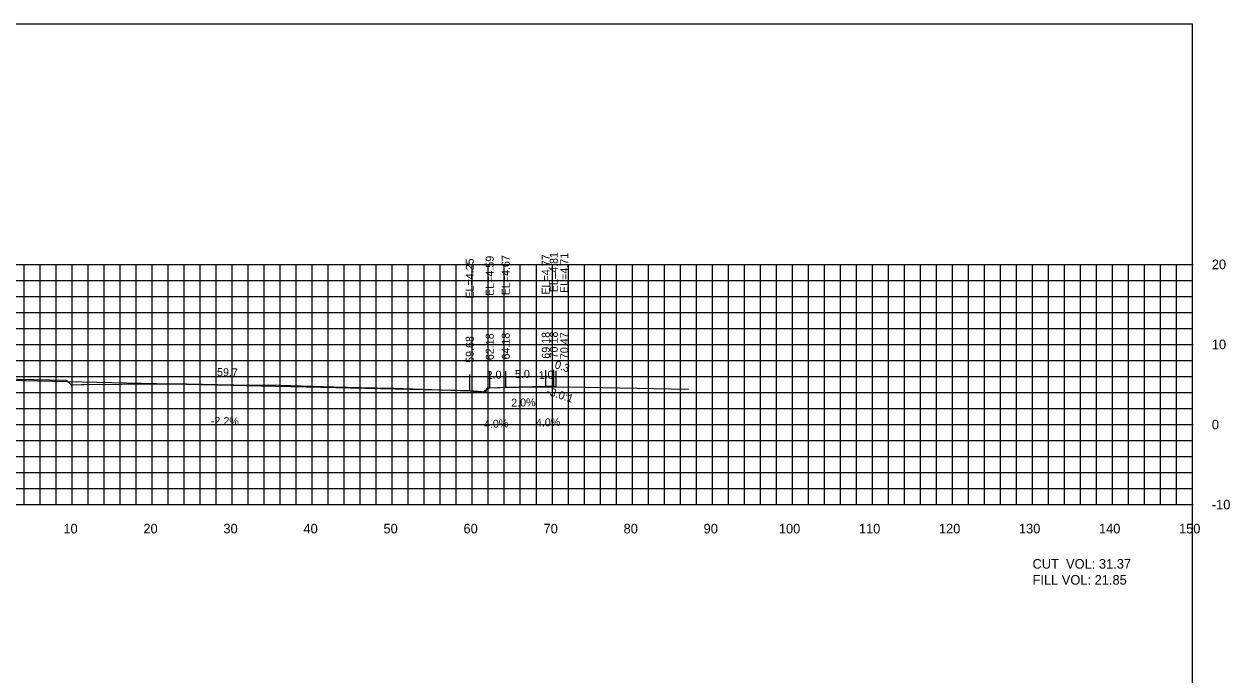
# Model space of a CAD drawing. Extents: x 1797419 to 1809236, y 248759 to 251512.
# Drawn here: x 1808755 to 1808905.7, y 250963.6 to 251044.9 of the extents above; entities that cross this region are included whole.
import ezdxf

# ---------------------------------------------------------------- set-up
doc = ezdxf.new("R2010")
doc.units = 0
for name, color, linetype in [('10', 7, 'Continuous'), ('3', 7, 'Continuous'), ('31', 7, 'Continuous'), ('4', 7, 'Continuous'), ('60', 7, 'Continuous'), ('ANNO-TXT', 7, 'Continuous'), ('CL-CNST', 7, 'Continuous'), ('Level 62', 7, 'Continuous'), ('M-ROADS', 7, 'Continuous')]:
    doc.layers.add(name, color=color, linetype=linetype)

msp = doc.modelspace()

# ---------------------------------------------------------------- linework, layer by layer
for p, q in [((1808810.68, 250999.14), (1808810.68, 251001.14)), ((1808813.18, 250999.48), (1808813.18, 251001.48)), ((1808815.18, 250999.56), (1808815.18, 251001.56)), ((1808820.18, 250999.66), (1808820.18, 251001.66)), ((1808821.18, 250999.7), (1808821.18, 251001.7)), ((1808821.48, 250999.6), (1808821.48, 251001.6))]:
    msp.add_line(p, q)
msp.add_lwpolyline([(1808601, 250854.89), (1808901, 250854.89), (1808901, 251044.89), (1808601, 251044.89)], close=True)
at = {"layer": '60'}
for p, q in [((1808901, 250984.89), (1808901, 251014.89)), ((1808901.06, 251014.89), (1808901, 251014.89)), ((1808901.06, 251004.89), (1808901, 251004.89)), ((1808901.06, 250994.89), (1808901, 250994.89)), ((1808601, 250984.89), (1808901, 250984.89)), ((1808761, 250984.83), (1808761, 250984.89)), ((1808771, 250984.83), (1808771, 250984.89)), ((1808781, 250984.83), (1808781, 250984.89)), ((1808791, 250984.83), (1808791, 250984.89)), ((1808801, 250984.83), (1808801, 250984.89)), ((1808811, 250984.83), (1808811, 250984.89)), ((1808821, 250984.83), (1808821, 250984.89)), ((1808831, 250984.83), (1808831, 250984.89)), ((1808841, 250984.83), (1808841, 250984.89)), ((1808851, 250984.83), (1808851, 250984.89)), ((1808861, 250984.83), (1808861, 250984.89)), ((1808871, 250984.83), (1808871, 250984.89)), ((1808881, 250984.83), (1808881, 250984.89)), ((1808891, 250984.83), (1808891, 250984.89)), ((1808901, 250984.83), (1808901, 250984.89)), ((1808901.06, 250984.89), (1808901, 250984.89))]:
    msp.add_line(p, q, dxfattribs=at)
at = {"layer": 'CL-CNST'}
msp.add_lwpolyline([(1808687.22, 250999.44), (1808687.55, 250999.44), (1808687.72, 250998.94), (1808689.72, 250999.11), (1808751, 251000.46), (1808810.68, 250999.14), (1808812.68, 250998.98), (1808812.85, 250999.48), (1808813.18, 250999.48), (1808815.18, 250999.56), (1808820.18, 250999.66), (1808821.18, 250999.7), (1808821.48, 250999.6)], dxfattribs=at)
at = {"layer": 'Level 62'}
for p, q in [((1808601, 251014.89), (1808901, 251014.89)), ((1808755, 250984.89), (1808755, 251014.89)), ((1808757, 250984.89), (1808757, 251014.89)), ((1808759, 250984.89), (1808759, 251014.89)), ((1808761, 250984.89), (1808761, 251014.89)), ((1808763, 250984.89), (1808763, 251014.89)), ((1808765, 250984.89), (1808765, 251014.89)), ((1808767, 250984.89), (1808767, 251014.89)), ((1808769, 250984.89), (1808769, 251014.89)), ((1808771, 250984.89), (1808771, 251014.89)), ((1808773, 250984.89), (1808773, 251014.89)), ((1808775, 250984.89), (1808775, 251014.89)), ((1808777, 250984.89), (1808777, 251014.89)), ((1808779, 250984.89), (1808779, 251014.89)), ((1808781, 250984.89), (1808781, 251014.89)), ((1808783, 250984.89), (1808783, 251014.89)), ((1808785, 250984.89), (1808785, 251014.89)), ((1808787, 250984.89), (1808787, 251014.89)), ((1808789, 250984.89), (1808789, 251014.89)), ((1808791, 250984.89), (1808791, 251014.89)), ((1808793, 250984.89), (1808793, 251014.89)), ((1808795, 250984.89), (1808795, 251014.89)), ((1808797, 250984.89), (1808797, 251014.89)), ((1808799, 250984.89), (1808799, 251014.89)), ((1808801, 250984.89), (1808801, 251014.89)), ((1808803, 250984.89), (1808803, 251014.89)), ((1808805, 250984.89), (1808805, 251014.89)), ((1808807, 250984.89), (1808807, 251014.89)), ((1808809, 250984.89), (1808809, 251014.89)), ((1808811, 250984.89), (1808811, 251014.89)), ((1808813, 250984.89), (1808813, 251014.89)), ((1808815, 250984.89), (1808815, 251014.89)), ((1808817, 250984.89), (1808817, 251014.89)), ((1808819, 250984.89), (1808819, 251014.89)), ((1808821, 250984.89), (1808821, 251014.89)), ((1808823, 250984.89), (1808823, 251014.89)), ((1808825, 250984.89), (1808825, 251014.89)), ((1808827, 250984.89), (1808827, 251014.89)), ((1808829, 250984.89), (1808829, 251014.89)), ((1808831, 250984.89), (1808831, 251014.89)), ((1808833, 250984.89), (1808833, 251014.89)), ((1808835, 250984.89), (1808835, 251014.89)), ((1808837, 250984.89), (1808837, 251014.89)), ((1808839, 250984.89), (1808839, 251014.89)), ((1808841, 250984.89), (1808841, 251014.89)), ((1808843, 250984.89), (1808843, 251014.89)), ((1808845, 250984.89), (1808845, 251014.89)), ((1808847, 250984.89), (1808847, 251014.89)), ((1808849, 250984.89), (1808849, 251014.89)), ((1808851, 250984.89), (1808851, 251014.89)), ((1808853, 250984.89), (1808853, 251014.89)), ((1808855, 250984.89), (1808855, 251014.89)), ((1808857, 250984.89), (1808857, 251014.89)), ((1808859, 250984.89), (1808859, 251014.89)), ((1808861, 250984.89), (1808861, 251014.89)), ((1808863, 250984.89), (1808863, 251014.89)), ((1808865, 250984.89), (1808865, 251014.89)), ((1808867, 250984.89), (1808867, 251014.89)), ((1808869, 250984.89), (1808869, 251014.89)), ((1808871, 250984.89), (1808871, 251014.89)), ((1808873, 250984.89), (1808873, 251014.89)), ((1808875, 250984.89), (1808875, 251014.89)), ((1808877, 250984.89), (1808877, 251014.89)), ((1808879, 250984.89), (1808879, 251014.89)), ((1808881, 250984.89), (1808881, 251014.89)), ((1808883, 250984.89), (1808883, 251014.89)), ((1808885, 250984.89), (1808885, 251014.89)), ((1808887, 250984.89), (1808887, 251014.89)), ((1808889, 250984.89), (1808889, 251014.89)), ((1808891, 250984.89), (1808891, 251014.89)), ((1808893, 250984.89), (1808893, 251014.89)), ((1808895, 250984.89), (1808895, 251014.89)), ((1808897, 250984.89), (1808897, 251014.89)), ((1808899, 250984.89), (1808899, 251014.89)), ((1808901, 250984.89), (1808901, 251014.89)), ((1808601, 251012.89), (1808901, 251012.89)), ((1808601, 251010.89), (1808901, 251010.89)), ((1808601, 251008.89), (1808901, 251008.89)), ((1808601, 251006.89), (1808901, 251006.89)), ((1808601, 251004.89), (1808901, 251004.89)), ((1808601, 251002.89), (1808901, 251002.89)), ((1808601, 251000.89), (1808901, 251000.89)), ((1808601, 250998.89), (1808901, 250998.89)), ((1808601, 250996.89), (1808901, 250996.89)), ((1808601, 250994.89), (1808901, 250994.89)), ((1808601, 250992.89), (1808901, 250992.89)), ((1808601, 250990.89), (1808901, 250990.89)), ((1808601, 250988.89), (1808901, 250988.89)), ((1808601, 250986.89), (1808901, 250986.89)), ((1808601, 250984.89), (1808901, 250984.89))]:
    msp.add_line(p, q, dxfattribs=at)
at = {"layer": 'M-ROADS'}
msp.add_lwpolyline([(1808752.13, 251000.6), (1808760.27, 251000.44), (1808760.38, 251000.35), (1808760.86, 250999.85), (1808762.17, 250999.87), (1808762.44, 250999.88), (1808771.86, 250999.97), (1808775.34, 250999.98), (1808781.16, 250999.86), (1808786.96, 250999.79), (1808793.75, 250999.61), (1808798.8, 250999.49), (1808801.21, 250999.41), (1808810.68, 250999.11), (1808812.31, 250998.92), (1808812.37, 250998.88), (1808812.57, 250999.1), (1808813.03, 250999.48), (1808813.07, 250999.49), (1808815.9, 250999.54), (1808816.89, 250999.55), (1808822.99, 250999.61), (1808835.87, 250999.36), (1808838.03, 250999.29)], dxfattribs=at)

# ---------------------------------------------------------------- texts
msp.add_text('-3.0:1', height=1, rotation=341.5651).set_placement((1808820.18, 250998.67))
at = {"layer": '10'}
for s, p in [('10', (1808759.9, 250981.29)), ('20', (1808769.9, 250981.29)), ('30', (1808779.9, 250981.29)), ('40', (1808789.9, 250981.29)), ('50', (1808799.9, 250981.29)), ('60', (1808809.9, 250981.29)), ('70', (1808819.9, 250981.29)), ('80', (1808829.9, 250981.29)), ('90', (1808839.9, 250981.29)), ('100', (1808849.3, 250981.29)), ('110', (1808859.3, 250981.29)), ('120', (1808869.3, 250981.29)), ('130', (1808879.3, 250981.29)), ('140', (1808889.3, 250981.29)), ('150', (1808899.3, 250981.29))]:
    msp.add_text(s, height=1.2, dxfattribs=at).set_placement(p)
at = {"layer": '3'}
for s, p in [('EL=4.25', (1808811.18, 251010.61)), ('EL=4.59', (1808813.68, 251010.94)), ('EL=4.67', (1808815.68, 251011.02)), ('EL=4.77', (1808820.68, 251011.12)), ('EL=4.81', (1808821.68, 251011.41)), ('EL=4.71', (1808822.99, 251011.31)), ('69.18', (1808820.68, 251003.11)), ('70.18', (1808821.68, 251003.15)), ('59.68', (1808811.18, 251002.59)), ('62.18', (1808813.68, 251002.93)), ('64.18', (1808815.68, 251003.01)), ('70.47', (1808822.99, 251003.05))]:
    msp.add_text(s, height=1, rotation=90, dxfattribs=at).set_placement(p)
at = {"layer": '31'}
for s, p in [('20', (1808903.4, 251014.29)), ('10', (1808903.4, 251004.29)), ('0', (1808903.4, 250994.29)), ('-10', (1808903.4, 250984.29))]:
    msp.add_text(s, height=1.2, dxfattribs=at).set_placement(p)
at = {"layer": '4'}
for s, rotation, p in [('59.7', 358.7397, (1808779.09, 251000.94)), ('0.3', 341.5651, (1808821.2, 251001.97)), ('2.0', 2.2906, (1808812.81, 251000.56)), ('5.0', 1.1458, (1808816.34, 251000.68)), ('1.0', 2.2906, (1808819.31, 251000.55)), ('2.0%', 1.1458, (1808815.87, 250997.11)), ('-2.2%', 358.7397, (1808778.32, 250994.85)), ('4.0%', 2.2906, (1808812.47, 250994.44)), ('4.0%', 2.2906, (1808818.97, 250994.6))]:
    msp.add_text(s, height=1, rotation=rotation, dxfattribs=at).set_placement(p)
at = {"layer": 'ANNO-TXT'}
for s, p in [('CUT  VOL: 31.37', (1808881, 250976.89)), ('FILL VOL: 21.85', (1808881, 250974.89))]:
    msp.add_text(s, height=1.2, dxfattribs=at).set_placement(p)

doc.saveas('drawing.dxf')
